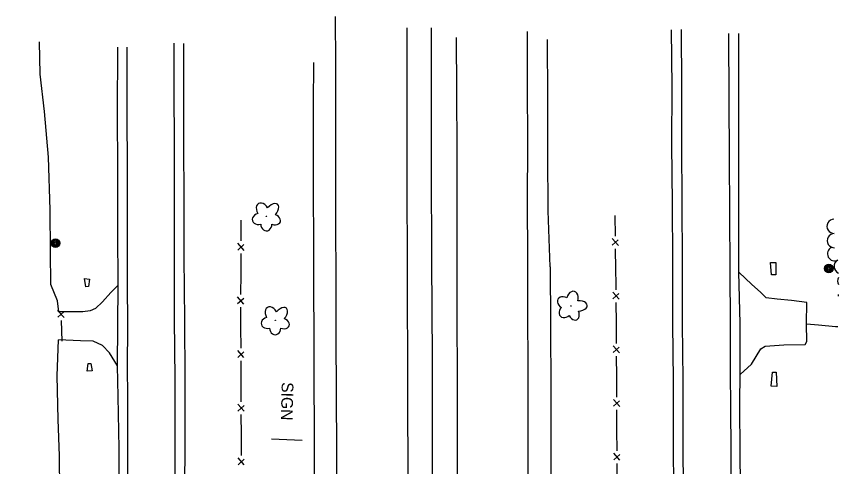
# Model space of a CAD drawing. Extents: x 588843 to 2552415, y 180129 to 269402.
# Drawn here: x 593773.9 to 594195.1, y 192340 to 192570.7 of the extents above; entities that cross this region are included whole.
import ezdxf

# ---------------------------------------------------------------- set-up
doc = ezdxf.new("R2010")
doc.units = 0
for name, color, linetype in [('E_DRN', 7, 'Continuous'), ('E_DTM_BreakLines', 7, 'Continuous'), ('E_DWY', 7, 'Continuous'), ('E_FEN_P', 7, 'Continuous'), ('E_LAND_TreeLine_P', 7, 'Continuous'), ('E_LAND_Vegetation', 7, 'Continuous'), ('E_MISCPROP', 7, 'Continuous'), ('E_PATH', 7, 'Continuous'), ('E_RDWY', 7, 'Continuous'), ('E_SGN', 7, 'Continuous'), ('E_SGN_Text', 7, 'Continuous'), ('E_WAL', 7, 'Continuous')]:
    doc.layers.add(name, color=color, linetype=linetype)

# ---------------------------------------------------------------- blocks, each defined once
blk = doc.blocks.new('POLE_1')
at = {"layer": 'E_MISCPROP'}
for radius in [4.46, 3.35, 2.23, 1.12]:
    blk.add_circle((0, 0), radius, dxfattribs=at)
blk = doc.blocks.new('SIGN_1')
at = {"layer": 'E_SGN_Text'}
blk.add_text('SIGN', height=12, dxfattribs=at).set_placement((-17.11, -6))
blk = doc.blocks.new('DTRE_1')
at = {"layer": 'E_LAND_Vegetation'}
blk.add_circle((-0.18, 0.02), 0.256, dxfattribs=at)
for centre, major_axis, ratio in [((-2.54, 7.46), (1.9, -6.97), 0.782863), ((5.75, 3.85), (-7.38, -4.1), 0.691916), ((-8.15, 0.23), (6.9, -0.17), 0.832022), ((-3.41, -7.32), (2.52, 6.8), 0.716896), ((5.03, -5.17), (-7.02, 6.41), 0.560249)]:
    blk.add_ellipse(centre, major_axis=major_axis, ratio=ratio, start_param=1.570796, end_param=4.712389, dxfattribs=at)

msp = doc.modelspace()

# ---------------------------------------------------------------- linework, layer by layer
at = {"layer": 'E_DRN'}
for points in [[(594162.95, 192444.61), (594162.93, 192438.33), (594160.65, 192438.27), (594160.24, 192444.49), (594162.95, 192444.61)], [(593811.37, 192436.11), (593810.85, 192432.24), (593809.43, 192432.18), (593808.69, 192436.32), (593811.37, 192436.11)], [(593810.04, 192388.81), (593810.56, 192392.74), (593812.02, 192392.78), (593812.64, 192389.01), (593810.04, 192388.81)], [(594160.46, 192381.18), (594161.23, 192388.31), (594163.11, 192388.37), (594163.39, 192381.06), (594160.46, 192381.18)]]:
    msp.add_lwpolyline(points, close=True, dxfattribs=at)
at = {"layer": 'E_DTM_BreakLines'}
for points in [[(594110.34, 192047.67), (594111.92, 192060.81), (594111.74, 192096.36), (594111.64, 192125.64), (594111.55, 192153.79), (594111.4, 192182.35), (594111.27, 192209.99), (594111.13, 192238.27), (594111.04, 192268.26), (594110.74, 192296.52), (594110.6, 192324.8), (594110.54, 192354.58), (594110.45, 192384.09), (594110.14, 192413.13), (594110.09, 192444.84), (594109.92, 192474.94), (594109.72, 192504.9), (594109.84, 192534.63), (594109.44, 192563.87)], [(594047.35, 192442.34), (594046.25, 192471.04), (594046.07, 192500.1), (594046.05, 192528.76), (594046.02, 192558.88)], [(594146.05, 192258.74), (594145.2, 192265.8), (594144.97, 192287.87), (594144.91, 192317.95), (594144.6, 192345.66), (594144.41, 192373.02), (594144.61, 192387.15), (594144.6, 192413.25), (594143.97, 192439.59), (594143.94, 192470.11), (594143.91, 192498.22), (594143.94, 192527.96), (594143.88, 192561.91)], [(593824.94, 192261.76), (593826.29, 192293.91), (593826.29, 192321.99), (593826.46, 192349.18), (593826.05, 192375.82), (593825.7, 192391.65), (593825.82, 192412.27), (593825.96, 192432.91), (593825.82, 192460.71), (593825.81, 192492.13), (593825.67, 192521.09), (593825.76, 192554.99)], [(593855.59, 191997.51), (593856.21, 192028.12), (593856.87, 192058.33), (593857.28, 192089.32), (593857.73, 192116.65), (593858.27, 192145.18), (593858.73, 192172.65), (593859.16, 192202.97), (593859.75, 192233.88), (593860.05, 192266.39), (593860.21, 192296.5), (593860.19, 192325.66), (593860.38, 192354.6), (593860.28, 192384.95), (593860.12, 192415.01), (593859.83, 192447.08), (593859.86, 192477.6), (593859.7, 192504.8), (593859.69, 192533.27), (593859.57, 192556.85)]]:
    msp.add_lwpolyline(points, dxfattribs=at)
at = {"layer": 'E_DWY'}
for points in [[(593795.61, 192419.3), (593794.85, 192424.99), (593791.43, 192433.38), (593791.24, 192450.09), (593791.07, 192471.53), (593790.3, 192498.53), (593788.29, 192521.93), (593786.04, 192541.05), (593785.71, 192557.67)], [(594144.61, 192387.15), (594150.37, 192392.39), (594155.28, 192400.26), (594157.48, 192401.65), (594166.99, 192402.36), (594178.02, 192402.55), (594178.88, 192404.15), (594178.71, 192413.12), (594178.86, 192424.16), (594170.97, 192425.18), (594163.62, 192425.71), (594157.93, 192426.48), (594155.03, 192429.39), (594150.69, 192433.26), (594143.97, 192439.59)], [(593825.96, 192432.91), (593822.25, 192429.23), (593817.9, 192424.43), (593814.31, 192421.05), (593811.57, 192419.78), (593807.93, 192419.34), (593795.61, 192419.3)], [(593773.87, 192305.12), (593795.54, 192307.55), (593796.12, 192327.79), (593795.9, 192345.58), (593795.3, 192364.19), (593794.66, 192386.54), (593795.48, 192404.87)], [(593825.7, 192391.65), (593821.53, 192398.21), (593817.9, 192401.97), (593813.16, 192404.2), (593806.74, 192404.51), (593795.48, 192404.87)]]:
    msp.add_lwpolyline(points, dxfattribs=at)
at = {"layer": 'E_FEN_P'}
for p, q in [((593887.28, 192450.98), (593890.41, 192453.72)), ((593890.46, 192450.8), (593887.29, 192454.47)), ((594082.25, 192453.27), (594079.01, 192456.88)), ((594079.07, 192453.39), (594082.14, 192456.19)), ((594082.64, 192425.76), (594079.43, 192429.4)), ((594079.45, 192425.91), (594082.55, 192428.68)), ((593887.16, 192423.48), (593890.29, 192426.22)), ((593890.34, 192423.3), (593887.17, 192426.97)), ((593798.29, 192416.43), (593794.99, 192419.98)), ((593795.1, 192416.49), (593798.13, 192419.35)), ((593890.44, 192395.81), (593887.24, 192399.46)), ((593887.26, 192395.97), (593890.37, 192398.73)), ((594082.81, 192398.26), (594079.6, 192401.9)), ((594079.63, 192398.41), (594082.73, 192401.18)), ((594082.95, 192370.76), (594079.75, 192374.4)), ((594079.76, 192370.91), (594082.87, 192373.68)), ((593890.54, 192368.31), (593887.35, 192371.96)), ((593887.36, 192368.47), (593890.47, 192371.23)), ((593890.61, 192340.81), (593887.42, 192344.46)), ((593887.43, 192340.97), (593890.54, 192343.73)), ((594083.05, 192343.26), (594079.85, 192346.9)), ((594079.86, 192343.41), (594082.97, 192346.18))]:
    msp.add_line(p, q, dxfattribs=at)
for points in [[(593889.01, 192455.69), (593889.06, 192466.19)], [(594080.7, 192458.13), (594080.53, 192468.63)], [(593888.94, 192438.69), (593888.99, 192449.19)], [(594080.99, 192441.13), (594080.81, 192451.63)], [(594081.13, 192430.64), (594081.12, 192433.34), (594080.99, 192441.13)], [(593888.89, 192428.19), (593888.94, 192438.69)], [(594081.24, 192413.64), (594081.18, 192424.14)], [(593888.91, 192411.19), (593888.87, 192421.69)], [(593797.23, 192404.27), (593796.88, 192414.77)], [(593888.95, 192400.69), (593888.91, 192411.19)], [(594081.31, 192403.14), (594081.24, 192413.64)], [(593889.02, 192383.69), (593888.98, 192394.19)], [(594081.42, 192386.14), (594081.35, 192396.64)], [(594081.46, 192375.64), (594081.42, 192385.94), (594081.42, 192386.14)], [(593889.06, 192373.19), (593889.06, 192375.29), (593889.02, 192383.69)], [(594081.52, 192358.64), (594081.48, 192369.14)], [(593889.1, 192356.19), (593889.08, 192366.69)], [(594081.56, 192348.14), (594081.52, 192358.64)], [(593889.13, 192345.69), (593889.1, 192356.19)], [(594081.62, 192331.14), (594081.58, 192341.64)]]:
    msp.add_lwpolyline(points, dxfattribs=at)
at = {"layer": 'E_LAND_TreeLine_P'}
for centre, start, end in [((594192.78, 192463.08), 91.3167, 271.3167), ((594192.94, 192455.76), 91.3167, 271.3167), ((594193.07, 192449.05), 117.0198, 297.0198), ((594196.39, 192442.53), 117.0198, 248.4482), ((594198.17, 192435.03), 149.7642, 208.3199), ((594198.49, 192427.72), 171.7581, 186.326)]:
    msp.add_arc(centre, 3.66, start, end, dxfattribs=at)
at = {"layer": 'E_PATH'}
msp.add_lwpolyline([(594178.71, 192413.12), (594184.79, 192412.66), (594193.41, 192411.86), (594194.6, 192411.86)], dxfattribs=at)
at = {"layer": 'E_RDWY'}
for points in [[(593938.77, 191998.71), (593938.54, 192028.32), (593938.54, 192057.65), (593938.47, 192087.53), (593938.41, 192116), (593938.34, 192144.71), (593938.17, 192174.44), (593938.24, 192203.8), (593938.04, 192233.28), (593938.02, 192260.9), (593937.89, 192288.78), (593937.91, 192317.33), (593937.94, 192347.62), (593937.83, 192377.48), (593937.65, 192406.63), (593937.62, 192435.53), (593937.58, 192464.48), (593937.53, 192492.63), (593937.56, 192519.92), (593937.45, 192546.08), (593937.36, 192570.67)], [(593975.22, 191999.23), (593975.1, 192026.14), (593975.03, 192053.92), (593975, 192079.92), (593974.95, 192107.05), (593974.99, 192133.27), (593975, 192137.03), (593974.98, 192166.94), (593974.83, 192197.05), (593974.85, 192226.91), (593974.67, 192255.55), (593974.78, 192285.78), (593974.63, 192313.87), (593974.49, 192341.24), (593974.43, 192369.37), (593974.31, 192396.92), (593974.3, 192423.54), (593974.18, 192450.83), (593974.12, 192477.18), (593973.99, 192505.83), (593974.04, 192534.32), (593974, 192564.84)], [(594036.88, 192000.12), (594036.68, 192030.02), (594036.7, 192058.87), (594036.61, 192086.47), (594036.47, 192114.23), (594036.49, 192140.71), (594036.45, 192167.33), (594036.39, 192195.21), (594036.31, 192222.92), (594036.23, 192251.33), (594036.3, 192279.49), (594036.22, 192307.58), (594036.03, 192335.02), (594036.05, 192362.23), (594036.09, 192390.49), (594035.91, 192419.06), (594035.85, 192447.94), (594035.7, 192474.78), (594035.8, 192506.42), (594035.64, 192534.74), (594035.64, 192562.91)], [(594112.49, 192039.39), (594114.2, 192060.77), (594116.99, 192096.42), (594116.74, 192125.71), (594116.69, 192153.86), (594116.44, 192182.32), (594116.43, 192210.07), (594116.25, 192238.28), (594116.04, 192268.16), (594115.85, 192296.63), (594115.66, 192324.81), (594115.49, 192354.44), (594115.36, 192384.39), (594115.18, 192413.18), (594115.03, 192444.93), (594114.93, 192475), (594114.82, 192505.04), (594114.77, 192534.76), (594114.6, 192563.93)], [(594000.45, 191999.6), (594000.64, 192027.68), (594000.48, 192053.66), (594000.28, 192081.42), (594000.43, 192108.74), (594000.35, 192135.73), (594000.34, 192163.67), (594000.33, 192192.61), (594000.27, 192220.3), (594000.15, 192248.17), (594000.05, 192275.1), (594000.07, 192304), (593999.9, 192331.1), (593999.88, 192359.12), (593999.83, 192387.05), (593999.71, 192415.41), (593999.71, 192444.14), (593999.64, 192473.67), (593999.66, 192501.7), (593999.57, 192532.33), (593999.35, 192559.89)], [(594141.61, 192000.74), (594141.58, 192027.59), (594141.43, 192056.5), (594141.32, 192084.87), (594141.16, 192111.63), (594141.03, 192137.64), (594140.83, 192166.54), (594140.73, 192194.78), (594140.61, 192226.13), (594140.45, 192248.38), (594140.38, 192259.41), (594140.26, 192287.96), (594140.09, 192317.77), (594139.98, 192345.68), (594139.79, 192372.83), (594139.71, 192385.77), (594139.61, 192413.13), (594139.47, 192440.24), (594139.3, 192469.98), (594139.22, 192498.36), (594139.03, 192527.9), (594138.81, 192561.89)], [(593820.59, 191996.44), (593823.96, 192019.15), (593827.15, 192046.36), (593827.79, 192076.03), (593828.36, 192101.4), (593828.91, 192130.16), (593829.37, 192150.29), (593829.72, 192177.37), (593830.14, 192205.73), (593830.55, 192238.55), (593830.72, 192263.91), (593830.87, 192293.84), (593830.94, 192321.65), (593830.95, 192349.09), (593830.88, 192375.83), (593830.81, 192390.94), (593830.94, 192411.87), (593830.8, 192434.31), (593830.73, 192460.69), (593830.79, 192492.14), (593830.62, 192521.33), (593830.52, 192554.99)], [(593850.78, 191997.44), (593851.33, 192028.05), (593851.81, 192058.27), (593852.45, 192089.35), (593853.01, 192116.67), (593853.51, 192145.2), (593854.03, 192172.81), (593854.55, 192203.02), (593854.8, 192233.94), (593855.02, 192266.5), (593855.22, 192296.66), (593855.27, 192325.6), (593855.2, 192354.66), (593855.15, 192384.95), (593854.88, 192415.31), (593854.87, 192447.1), (593854.83, 192477.63), (593854.87, 192504.74), (593854.64, 192533.29), (593854.7, 192556.9)]]:
    msp.add_lwpolyline(points, dxfattribs=at)
at = {"layer": 'E_SGN'}
msp.add_lwpolyline([(593904.62, 192354.23), (593920.27, 192353.54)], dxfattribs=at)
at = {"layer": 'E_WAL'}
for points in [[(593987.8, 191999.41), (593987.75, 192042.98), (593987.68, 192086.37), (593987.6, 192145.71), (593987.51, 192185.2), (593987.2, 192245.92), (593987.26, 192300.08), (593987.05, 192345.54), (593987, 192395.5), (593986.76, 192445.19), (593986.59, 192493.36), (593986.5, 192545.67), (593986.5, 192564.81)], [(593927.38, 191998.54), (593927.32, 192028.01), (593927.3, 192065.38), (593927.02, 192107.26), (593927.12, 192151.27), (593926.83, 192191.72), (593926.86, 192231), (593926.67, 192270.18), (593926.52, 192309.29), (593926.52, 192351.92), (593926.46, 192391.19), (593926.27, 192447.31), (593926.11, 192488.34), (593926.01, 192525.6), (593926.2, 192547.13)], [(594047.35, 192442.34), (594047.52, 192413.15), (594047.63, 192378.38), (594047.59, 192338.63), (594047.66, 192297.08), (594047.74, 192258.78), (594047.87, 192225.13), (594047.83, 192198.87), (594047.86, 192157.78), (594048.07, 192121.61), (594048.26, 192083.55), (594048.19, 192046.12), (594048.22, 192008.38), (594048.38, 192000.29)]]:
    msp.add_lwpolyline(points, dxfattribs=at)

# ---------------------------------------------------------------- block references
at = {"layer": 'E_LAND_Vegetation', "xscale": 0.49999999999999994}
for p, yscale, rotation in [((593901.98, 192468.29), 0.49999999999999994, 90.70603946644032), ((594057.99, 192422.3), 0.4999999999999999, 45.71043566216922), ((593906.53, 192415.03), 0.49999999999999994, 90.70603946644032)]:
    msp.add_blockref('DTRE_1', p, dxfattribs=dict(at, yscale=yscale, rotation=rotation))
at = {"layer": 'E_MISCPROP'}
for p, xscale, yscale, rotation in [((593793.84, 192454.5), 0.49999999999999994, 0.49999999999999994, 90.70603946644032), ((594190.1, 192441.46), 0.5, 0.5, -89.41212081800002)]:
    msp.add_blockref('POLE_1', p, dxfattribs=dict(at, xscale=xscale, yscale=yscale, rotation=rotation))
at = {"layer": 'E_SGN_Text', "xscale": 0.5000000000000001, "yscale": 0.5, "rotation": -91.37767802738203}
msp.add_blockref('SIGN_1', (593912.6, 192374.69), dxfattribs=at)

doc.saveas('drawing.dxf')
